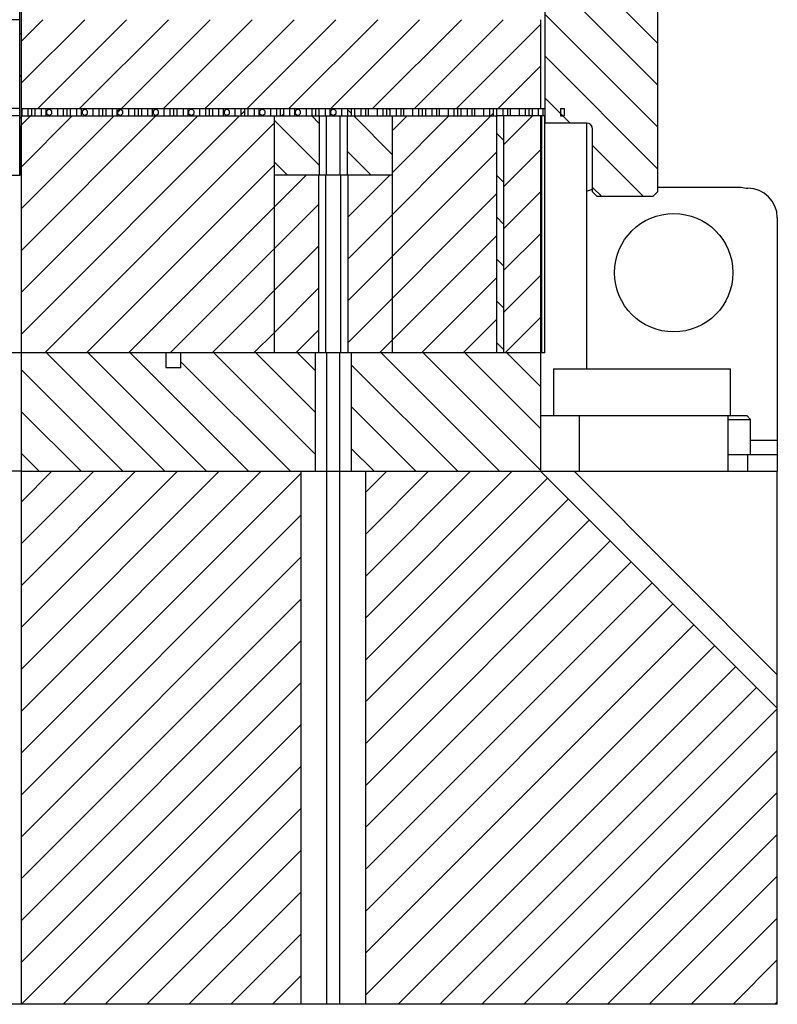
# Model space of a CAD drawing. Header units: inches. Extents: x 1880 to 2363, y -453 to -54.
# Tile 463 of 656: x 1906.98 to 1910.18, y -140.95 to -136.8. Entities that reach past the tile are written whole.
import ezdxf

# ---------------------------------------------------------------- set-up
doc = ezdxf.new("R2010")
doc.units = ezdxf.units.IN
doc.header["$LTSCALE"] = 0.5
doc.header["$MEASUREMENT"] = 0
doc.layers.add('SID-M-F', color=202, linetype='Continuous')
doc.layers.add('SID-M-S', color=105, linetype='Continuous')
pattern_1 = [(45, (1946.33168, -170.196), (-0.08838835, 0.08838835), [])]
pattern_2 = [(135, (1946.33168, -170.196), (-0.08838835, -0.08838835), [])]

msp = doc.modelspace()

# ---------------------------------------------------------------- hatches: boundary and pattern name
at = {"layer": 'SID-M-F'}
h = msp.add_hatch(dxfattribs=at)
h.set_pattern_fill('ANSI31', color=256, style=0)
h.set_pattern_definition(pattern_1)
h.paths.add_polyline_path([(1906.92708, -137.17152), (1906.92708, -137.20302), (1906.97826, -137.20302), (1906.97826, -137.17152)], flags=0)
h = msp.add_hatch(dxfattribs=at)
h.set_pattern_fill('ANSI31', color=256, angle=90, style=0)
h.set_pattern_definition(pattern_2)
h.paths.add_polyline_path([(1907.02767, -137.17152), (1907.02767, -137.20302), (1907.04317, -137.20302), (1907.04317, -137.17152)], flags=0)
h = msp.add_hatch(dxfattribs=at)
h.set_pattern_fill('ANSI31', color=256, style=0)
h.set_pattern_definition(pattern_1)
h.paths.add_polyline_path([(1907.09902, -137.19977), (1907.10631, -137.19977), (1907.11417, -137.19192), (1907.11417, -137.18262), (1907.10631, -137.17477), (1907.09902, -137.17477), (1907.09117, -137.18262), (1907.09117, -137.19192)], flags=0)
h = msp.add_hatch(dxfattribs=at)
h.set_pattern_fill('ANSI31', color=256, angle=90, style=0)
h.set_pattern_definition(pattern_2)
h.paths.add_polyline_path([(1907.17767, -137.20302), (1907.17767, -137.17152), (1907.16217, -137.17152), (1907.16217, -137.20302)], flags=0)
h = msp.add_hatch(dxfattribs=at)
h.set_pattern_fill('ANSI31', color=256, style=0)
h.set_pattern_definition(pattern_1)
h.paths.add_polyline_path([(1907.17767, -137.17152), (1907.17767, -137.20302), (1907.19317, -137.20302), (1907.19317, -137.17152)], flags=0)
h = msp.add_hatch(dxfattribs=at)
h.set_pattern_fill('ANSI31', color=256, style=0)
h.set_pattern_definition(pattern_1)
h.paths.add_polyline_path([(1907.24902, -137.19977), (1907.25631, -137.19977), (1907.26417, -137.19192), (1907.26417, -137.18262), (1907.25631, -137.17477), (1907.24902, -137.17477), (1907.24117, -137.18262), (1907.24117, -137.19192)], flags=0)
h = msp.add_hatch(dxfattribs=at)
h.set_pattern_fill('ANSI31', color=256, style=0)
h.set_pattern_definition(pattern_1)
h.paths.add_polyline_path([(1907.32767, -137.20302), (1907.32767, -137.17152), (1907.31217, -137.17152), (1907.31217, -137.20302)], flags=0)
h = msp.add_hatch(dxfattribs=at)
h.set_pattern_fill('ANSI31', color=256, style=0)
h.set_pattern_definition(pattern_1)
h.paths.add_polyline_path([(1907.47767, -137.17152), (1907.47767, -137.20302), (1907.49317, -137.20302), (1907.49317, -137.17152)], flags=0)
h = msp.add_hatch(dxfattribs=at)
h.set_pattern_fill('ANSI31', color=256, style=0)
h.set_pattern_definition(pattern_1)
h.paths.add_polyline_path([(1907.54902, -137.19977), (1907.55631, -137.19977), (1907.56417, -137.19192), (1907.56417, -137.18262), (1907.55631, -137.17477), (1907.54902, -137.17477), (1907.54117, -137.18262), (1907.54117, -137.19192)], flags=0)
h = msp.add_hatch(dxfattribs=at)
h.set_pattern_fill('ANSI31', color=256, style=0)
h.set_pattern_definition(pattern_1)
h.paths.add_polyline_path([(1907.62767, -137.20302), (1907.62767, -137.17152), (1907.61217, -137.17152), (1907.61217, -137.20302)], flags=0)
h = msp.add_hatch(dxfattribs=at)
h.set_pattern_fill('ANSI31', color=256, angle=90, style=0)
h.set_pattern_definition(pattern_2)
h.paths.add_polyline_path([(1907.62767, -137.17152), (1907.62767, -137.20302), (1907.64317, -137.20302), (1907.64317, -137.17152)], flags=0)
h = msp.add_hatch(dxfattribs=at)
h.set_pattern_fill('ANSI31', color=256, style=0)
h.set_pattern_definition(pattern_1)
h.paths.add_polyline_path([(1907.69902, -137.19977), (1907.70631, -137.19977), (1907.71417, -137.19192), (1907.71417, -137.18262), (1907.70631, -137.17477), (1907.69902, -137.17477), (1907.69117, -137.18262), (1907.69117, -137.19192)], flags=0)
h = msp.add_hatch(dxfattribs=at)
h.set_pattern_fill('ANSI31', color=256, angle=90, style=0)
h.set_pattern_definition(pattern_2)
h.paths.add_polyline_path([(1907.77767, -137.20302), (1907.77767, -137.17152), (1907.76217, -137.17152), (1907.76217, -137.20302)], flags=0)
h = msp.add_hatch(dxfattribs=at)
h.set_pattern_fill('ANSI31', color=256, style=0)
h.set_pattern_definition(pattern_1)
h.paths.add_polyline_path([(1907.77767, -137.17152), (1907.77767, -137.20302), (1907.79317, -137.20302), (1907.79317, -137.17152)], flags=0)
h = msp.add_hatch(dxfattribs=at)
h.set_pattern_fill('ANSI31', color=256, style=0)
h.set_pattern_definition(pattern_1)
h.paths.add_polyline_path([(1907.84902, -137.19977), (1907.85631, -137.19977), (1907.86417, -137.19192), (1907.86417, -137.18262), (1907.85631, -137.17477), (1907.84902, -137.17477), (1907.84117, -137.18262), (1907.84117, -137.19192)], flags=0)
h = msp.add_hatch(dxfattribs=at)
h.set_pattern_fill('ANSI31', color=256, angle=90, style=0)
h.set_pattern_definition(pattern_2)
h.paths.add_polyline_path([(1907.92767, -137.17152), (1907.92767, -137.20302), (1907.94317, -137.20302), (1907.94317, -137.17152)], flags=0)
h = msp.add_hatch(dxfattribs=at)
h.set_pattern_fill('ANSI31', color=256, style=0)
h.set_pattern_definition(pattern_1)
h.paths.add_polyline_path([(1907.99902, -137.19977), (1908.00631, -137.19977), (1908.01417, -137.19192), (1908.01417, -137.18262), (1908.00631, -137.17477), (1907.99902, -137.17477), (1907.99117, -137.18262), (1907.99117, -137.19192)], flags=0)
h = msp.add_hatch(dxfattribs=at)
h.set_pattern_fill('ANSI31', color=256, angle=90, style=0)
h.set_pattern_definition(pattern_2)
h.paths.add_polyline_path([(1908.07767, -137.20302), (1908.07767, -137.17152), (1908.06217, -137.17152), (1908.06217, -137.20302)], flags=0)
h = msp.add_hatch(dxfattribs=at)
h.set_pattern_fill('ANSI31', color=256, style=0)
h.set_pattern_definition(pattern_1)
h.paths.add_polyline_path([(1908.14902, -137.19977), (1908.15631, -137.19977), (1908.16417, -137.19192), (1908.16417, -137.18262), (1908.15631, -137.17477), (1908.14902, -137.17477), (1908.14117, -137.18262), (1908.14117, -137.19192)], flags=0)
h = msp.add_hatch(dxfattribs=at)
h.set_pattern_fill('ANSI31', color=256, style=0)
h.set_pattern_definition(pattern_1)
h.paths.add_polyline_path([(1908.22767, -137.20302), (1908.22767, -137.17152), (1908.21217, -137.17152), (1908.21217, -137.20302)], flags=0)
h = msp.add_hatch(dxfattribs=at)
h.set_pattern_fill('ANSI31', color=256, angle=90, style=0)
h.set_pattern_definition(pattern_2)
h.paths.add_polyline_path([(1908.22767, -137.17152), (1908.22767, -137.20302), (1908.24317, -137.20302), (1908.24317, -137.17152)], flags=0)
h = msp.add_hatch(dxfattribs=at)
h.set_pattern_fill('ANSI31', color=256, style=0)
h.set_pattern_definition(pattern_1)
h.paths.add_polyline_path([(1908.29902, -137.19977), (1908.30631, -137.19977), (1908.31417, -137.19192), (1908.31417, -137.18262), (1908.30631, -137.17477), (1908.29902, -137.17477), (1908.29117, -137.18262), (1908.29117, -137.19192)], flags=0)
h = msp.add_hatch(dxfattribs=at)
h.set_pattern_fill('ANSI31', color=256, style=0)
h.set_pattern_definition(pattern_1)
h.paths.add_polyline_path([(1908.37767, -137.17152), (1908.37767, -137.20302), (1908.39317, -137.20302), (1908.39317, -137.17152)], flags=0)
h = msp.add_hatch(dxfattribs=at)
h.set_pattern_fill('ANSI31', color=256, style=0)
h.set_pattern_definition(pattern_1)
h.paths.add_polyline_path([(1908.52767, -137.20302), (1908.52767, -137.17152), (1908.51217, -137.17152), (1908.51217, -137.20302)], flags=0)
h = msp.add_hatch(dxfattribs=at)
h.set_pattern_fill('ANSI31', color=256, angle=90, style=0)
h.set_pattern_definition(pattern_2)
h.paths.add_polyline_path([(1908.67767, -137.20302), (1908.67767, -137.17152), (1908.66217, -137.17152), (1908.66217, -137.20302)], flags=0)
h = msp.add_hatch(dxfattribs=at)
h.set_pattern_fill('ANSI31', color=256, angle=90, style=0)
h.set_pattern_definition(pattern_2)
h.paths.add_polyline_path([(1908.67767, -137.17152), (1908.67767, -137.20302), (1908.69317, -137.20302), (1908.69317, -137.17152)], flags=0)
h = msp.add_hatch(dxfattribs=at)
h.set_pattern_fill('ANSI31', color=256, angle=90, style=0)
h.set_pattern_definition(pattern_2)
h.paths.add_polyline_path([(1908.82767, -137.20302), (1908.82767, -137.17152), (1908.81217, -137.17152), (1908.81217, -137.20302)], flags=0)
h = msp.add_hatch(dxfattribs=at)
h.set_pattern_fill('ANSI31', color=256, style=0)
h.set_pattern_definition(pattern_1)
h.paths.add_polyline_path([(1908.82767, -137.17152), (1908.82767, -137.20302), (1908.84317, -137.20302), (1908.84317, -137.17152)], flags=0)
h = msp.add_hatch(dxfattribs=at)
h.set_pattern_fill('ANSI31', color=256, angle=90, style=0)
h.set_pattern_definition(pattern_2)
h.paths.add_polyline_path([(1908.97767, -137.17152), (1908.97767, -137.20302), (1908.99317, -137.20302), (1908.99317, -137.17152)], flags=0)
h = msp.add_hatch(dxfattribs=at)
h.set_pattern_fill('ANSI31', color=256, angle=90, style=0)
h.set_pattern_definition(pattern_2)
h.paths.add_polyline_path([(1909.12767, -137.20302), (1909.12767, -137.17152), (1909.11217, -137.17152), (1909.11217, -137.20302)], flags=0)
h = msp.add_hatch(dxfattribs=at)
h.set_pattern_fill('ANSI31', color=256, angle=90, style=0)
h.set_pattern_definition(pattern_2)
h.paths.add_polyline_path([(1909.12767, -137.17152), (1909.12767, -137.20302), (1909.14317, -137.20302), (1909.14317, -137.17152)], flags=0)

# ---------------------------------------------------------------- linework, layer by layer
at = {"layer": 'SID-M-F', "linetype": 'Continuous'}
for p, q in [((1909.67234, -136.89542), (1909.19734, -136.42042)), ((1909.67234, -137.07219), (1909.19734, -136.59719)), ((1909.67234, -137.24897), (1909.19734, -136.77397)), ((1906.98435, -136.88811), (1907.07594, -136.79652)), ((1906.98435, -137.06489), (1907.25272, -136.79652)), ((1907.0545, -137.17152), (1907.4295, -136.79652)), ((1907.23127, -137.17152), (1907.60627, -136.79652)), ((1907.40805, -137.17152), (1907.78305, -136.79652)), ((1907.58483, -137.17152), (1907.95983, -136.79652)), ((1907.7616, -137.17152), (1908.1366, -136.79652)), ((1907.93838, -137.17152), (1908.31338, -136.79652)), ((1908.11516, -137.17152), (1908.49016, -136.79652)), ((1908.29193, -137.17152), (1908.66693, -136.79652)), ((1908.46871, -137.17152), (1908.84371, -136.79652)), ((1908.64549, -137.17152), (1909.02049, -136.79652)), ((1908.82226, -137.17152), (1909.17767, -136.81612)), ((1906.98435, -136.85908), (1906.97826, -136.85299)), ((1909.67234, -137.42575), (1909.19734, -136.95075)), ((1908.99904, -137.17152), (1909.17767, -136.9929)), ((1906.98435, -137.03586), (1906.97826, -137.02976)), ((1909.30283, -137.23302), (1909.19734, -137.12752)), ((1906.98435, -137.24167), (1907.02767, -137.19835)), ((1906.98435, -137.41844), (1907.19978, -137.20302)), ((1906.98435, -137.59522), (1907.37655, -137.20302)), ((1906.98435, -137.772), (1907.55333, -137.20302)), ((1906.98435, -137.94877), (1907.73011, -137.20302)), ((1906.98435, -138.12555), (1907.90688, -137.20302)), ((1907.32829, -137.20302), (1907.32767, -137.2024)), ((1907.39117, -137.18841), (1907.4048, -137.17477)), ((1907.47767, -137.17562), (1907.47357, -137.17152)), ((1907.91217, -137.19774), (1907.92767, -137.18224)), ((1908.08366, -137.20302), (1908.09317, -137.19351)), ((1908.24345, -137.2343), (1908.21217, -137.20302)), ((1908.37767, -137.19174), (1908.36217, -137.17624)), ((1908.36471, -137.80585), (1908.97767, -137.1929)), ((1908.55267, -137.36674), (1908.38895, -137.20302)), ((1908.54317, -137.18046), (1908.53423, -137.17152)), ((1908.55267, -137.26434), (1908.61399, -137.20302)), ((1908.55267, -137.44112), (1908.79077, -137.20302)), ((1909.02327, -137.32407), (1909.14432, -137.20302)), ((1906.98435, -137.21264), (1906.97826, -137.20654)), ((1907.08366, -138.20302), (1908.05267, -137.23401)), ((1908.24345, -137.41108), (1908.05267, -137.22029)), ((1909.02327, -137.30701), (1908.99207, -137.27581)), ((1909.61283, -137.54302), (1909.39734, -137.32752)), ((1908.46217, -137.45302), (1908.36188, -137.35273)), ((1908.36471, -137.98263), (1908.99207, -137.35527)), ((1909.02327, -137.50085), (1909.17767, -137.34645)), ((1907.26044, -138.20302), (1908.05267, -137.41079)), ((1908.10862, -137.45302), (1908.05267, -137.39707)), ((1907.43721, -138.20302), (1908.18721, -137.45302)), ((1908.36471, -137.62908), (1908.54077, -137.45302)), ((1909.02327, -137.48378), (1908.99207, -137.45258)), ((1908.36471, -138.15941), (1908.99207, -137.53205)), ((1909.02327, -137.67763), (1909.17767, -137.52323)), ((1909.43606, -137.54302), (1909.39734, -137.5043)), ((1908.05267, -137.76434), (1908.24062, -137.57639)), ((1909.02327, -137.66056), (1908.99207, -137.62936)), ((1909.02327, -137.8544), (1909.17767, -137.7)), ((1908.49787, -138.20302), (1908.99207, -137.70883)), ((1907.61399, -138.20302), (1908.05267, -137.76434)), ((1907.79077, -138.20302), (1908.24062, -137.75316)), ((1909.02327, -137.83734), (1908.99207, -137.80614)), ((1908.67465, -138.20302), (1908.99207, -137.8856)), ((1909.02327, -138.03118), (1909.17767, -137.87678)), ((1908.05267, -138.1179), (1908.24062, -137.92994)), ((1909.02327, -138.01411), (1908.99207, -137.98291)), ((1908.85143, -138.20302), (1908.99207, -138.06238)), ((1909.02821, -138.20302), (1909.17767, -138.05356)), ((1907.96754, -138.20302), (1908.05267, -138.1179)), ((1908.14432, -138.20302), (1908.24062, -138.10672)), ((1909.02327, -138.19089), (1908.99207, -138.15969)), ((1907.59085, -138.70302), (1907.09085, -138.20302)), ((1907.76763, -138.70302), (1907.26763, -138.20302)), ((1907.94441, -138.70302), (1907.44441, -138.20302)), ((1908.22562, -138.63068), (1907.79796, -138.20302)), ((1908.22562, -138.45391), (1907.97474, -138.20302)), ((1908.22562, -138.27713), (1908.15151, -138.20302)), ((1909.00507, -138.70302), (1908.50507, -138.20302)), ((1909.17767, -138.69884), (1908.68184, -138.20302)), ((1909.17767, -138.52207), (1908.85862, -138.20302)), ((1909.17767, -138.34529), (1909.0354, -138.20302)), ((1908.12118, -138.70302), (1907.65892, -138.24075)), ((1907.41408, -138.70302), (1906.98435, -138.2733)), ((1908.82829, -138.70302), (1908.37971, -138.25444)), ((1907.2373, -138.70302), (1906.98435, -138.45007)), ((1908.65151, -138.70302), (1908.37971, -138.43122)), ((1908.47474, -138.70302), (1908.37971, -138.60799)), ((1907.06052, -138.70302), (1906.98435, -138.62685)), ((1906.98435, -138.83266), (1907.11399, -138.70302)), ((1906.98435, -139.00943), (1907.29077, -138.70302)), ((1906.98435, -139.18621), (1907.46754, -138.70302)), ((1906.98435, -139.36299), (1907.64432, -138.70302)), ((1906.98435, -139.53977), (1907.8211, -138.70302)), ((1906.98435, -139.71654), (1907.99787, -138.70302)), ((1906.98435, -139.89332), (1908.16562, -138.71205)), ((1908.43971, -138.79151), (1908.52821, -138.70302)), ((1908.43971, -138.96829), (1908.70498, -138.70302)), ((1908.43971, -139.14507), (1908.88176, -138.70302)), ((1908.43971, -139.32184), (1909.05854, -138.70302)), ((1908.43971, -139.49862), (1909.20649, -138.73184)), ((1908.43971, -139.6754), (1909.29488, -138.82023)), ((1906.98435, -140.0701), (1908.16562, -138.88882)), ((1908.43971, -139.85218), (1909.38327, -138.90862)), ((1908.43971, -140.02895), (1909.47165, -138.99701)), ((1906.98435, -140.24687), (1908.16562, -139.0656)), ((1908.43971, -140.20573), (1909.56004, -139.08539)), ((1908.43971, -140.38251), (1909.64843, -139.17378)), ((1906.98435, -140.42365), (1908.16562, -139.24238)), ((1908.43971, -140.55928), (1909.73682, -139.26217)), ((1908.43971, -140.73606), (1909.82521, -139.35056)), ((1906.98435, -140.60043), (1908.16562, -139.41915)), ((1908.43971, -140.91284), (1909.9136, -139.43895)), ((1908.5763, -140.95302), (1910.00198, -139.52734)), ((1906.98435, -140.7772), (1908.16562, -139.59593)), ((1908.75308, -140.95302), (1910.09037, -139.61572)), ((1908.92986, -140.95302), (1910.17767, -139.70521)), ((1906.98531, -140.95302), (1908.16562, -139.77271)), ((1909.10663, -140.95302), (1910.17767, -139.88198)), ((1907.16209, -140.95302), (1908.16562, -139.94948)), ((1909.28341, -140.95302), (1910.17767, -140.05876)), ((1907.33887, -140.95302), (1908.16562, -140.12626)), ((1909.46019, -140.95302), (1910.17767, -140.23554)), ((1907.51564, -140.95302), (1908.16562, -140.30304)), ((1909.63696, -140.95302), (1910.17767, -140.41231)), ((1907.69242, -140.95302), (1908.16562, -140.47981)), ((1909.81374, -140.95302), (1910.17767, -140.58909)), ((1907.8692, -140.95302), (1908.16562, -140.65659)), ((1909.99052, -140.95302), (1910.17767, -140.76587)), ((1908.04597, -140.95302), (1908.16562, -140.83337)), ((1910.16729, -140.95302), (1910.17767, -140.94264))]:
    msp.add_line(p, q, dxfattribs=at)
at = {"layer": 'SID-M-S'}
for p, q in [((1906.97826, -137.24802), (1906.97826, -135.16802)), ((1906.98435, -135.16802), (1906.98435, -140.95302)), ((1909.19734, -137.23302), (1909.19734, -135.16802)), ((1909.67234, -135.16802), (1909.67234, -137.52302)), ((1906.97826, -136.79652), (1906.92667, -136.79652)), ((1909.17767, -136.79652), (1909.17767, -137.17152)), ((1906.97826, -137.20302), (1905.05767, -137.20302)), ((1906.97826, -137.17152), (1906.92667, -137.17152)), ((1906.97819, -137.45302), (1906.97819, -137.20302)), ((1906.98435, -137.17152), (1909.19734, -137.17152)), ((1906.98435, -137.20302), (1908.99317, -137.20302)), ((1906.98717, -137.17152), (1906.98717, -137.20302)), ((1907.01217, -137.17152), (1907.01217, -137.20302)), ((1907.02767, -137.17152), (1907.02767, -137.20302)), ((1907.04317, -137.20302), (1907.04317, -137.17152)), ((1907.06817, -137.17152), (1907.06817, -137.20302)), ((1907.08937, -137.20302), (1907.08937, -137.17152)), ((1907.09902, -137.17477), (1907.09117, -137.18262)), ((1907.09117, -137.18262), (1907.09117, -137.19192)), ((1907.09117, -137.19192), (1907.09902, -137.19977)), ((1907.09902, -137.17477), (1907.10631, -137.17477)), ((1907.09902, -137.19977), (1907.10631, -137.19977)), ((1907.09917, -137.17152), (1907.09917, -137.17477)), ((1907.09917, -137.19977), (1907.09917, -137.20302)), ((1907.11417, -137.18262), (1907.10631, -137.17477)), ((1907.10631, -137.19977), (1907.11417, -137.19192)), ((1907.11417, -137.19192), (1907.11417, -137.18262)), ((1907.13717, -137.17152), (1907.13717, -137.20302)), ((1907.16217, -137.17152), (1907.16217, -137.20302)), ((1907.17767, -137.17152), (1907.17767, -137.20302)), ((1907.19317, -137.20302), (1907.19317, -137.17152)), ((1907.21817, -137.17152), (1907.21817, -137.20302)), ((1907.23937, -137.20302), (1907.23937, -137.17152)), ((1907.24902, -137.17477), (1907.24117, -137.18262)), ((1907.24117, -137.18262), (1907.24117, -137.19192)), ((1907.24117, -137.19192), (1907.24902, -137.19977)), ((1907.24902, -137.17477), (1907.25631, -137.17477)), ((1907.24902, -137.19977), (1907.25631, -137.19977)), ((1907.24917, -137.17152), (1907.24917, -137.17477)), ((1907.24917, -137.19977), (1907.24917, -137.20302)), ((1907.26417, -137.18262), (1907.25631, -137.17477)), ((1907.25631, -137.19977), (1907.26417, -137.19192)), ((1907.26417, -137.19192), (1907.26417, -137.18262)), ((1907.28717, -137.17152), (1907.28717, -137.20302)), ((1907.31217, -137.17152), (1907.31217, -137.20302)), ((1907.32767, -137.17152), (1907.32767, -137.20302)), ((1907.34317, -137.20302), (1907.34317, -137.17152)), ((1907.36817, -137.17152), (1907.36817, -137.20302)), ((1907.38937, -137.20302), (1907.38937, -137.17152)), ((1907.39902, -137.17477), (1907.39117, -137.18262)), ((1907.39117, -137.18262), (1907.39117, -137.19192)), ((1907.39117, -137.19192), (1907.39902, -137.19977)), ((1907.39902, -137.17477), (1907.40631, -137.17477)), ((1907.39902, -137.19977), (1907.40631, -137.19977)), ((1907.39917, -137.17152), (1907.39917, -137.17477)), ((1907.39917, -137.19977), (1907.39917, -137.20302)), ((1907.41417, -137.18262), (1907.40631, -137.17477)), ((1907.40631, -137.19977), (1907.41417, -137.19192)), ((1907.41417, -137.19192), (1907.41417, -137.18262)), ((1907.43717, -137.17152), (1907.43717, -137.20302)), ((1907.46217, -137.17152), (1907.46217, -137.20302)), ((1907.47767, -137.17152), (1907.47767, -137.20302)), ((1907.49317, -137.20302), (1907.49317, -137.17152)), ((1907.51817, -137.17152), (1907.51817, -137.20302)), ((1907.53937, -137.20302), (1907.53937, -137.17152)), ((1907.54902, -137.17477), (1907.54117, -137.18262)), ((1907.54117, -137.18262), (1907.54117, -137.19192)), ((1907.54117, -137.19192), (1907.54902, -137.19977)), ((1907.54902, -137.17477), (1907.55631, -137.17477)), ((1907.54902, -137.19977), (1907.55631, -137.19977)), ((1907.54917, -137.17152), (1907.54917, -137.17477)), ((1907.54917, -137.19977), (1907.54917, -137.20302)), ((1907.56417, -137.18262), (1907.55631, -137.17477)), ((1907.55631, -137.19977), (1907.56417, -137.19192)), ((1907.56417, -137.19192), (1907.56417, -137.18262)), ((1907.58717, -137.17152), (1907.58717, -137.20302)), ((1907.61217, -137.17152), (1907.61217, -137.20302)), ((1907.62767, -137.17152), (1907.62767, -137.20302)), ((1907.64317, -137.20302), (1907.64317, -137.17152)), ((1907.66817, -137.17152), (1907.66817, -137.20302)), ((1907.68937, -137.20302), (1907.68937, -137.17152)), ((1907.69902, -137.17477), (1907.69117, -137.18262)), ((1907.69117, -137.18262), (1907.69117, -137.19192)), ((1907.69117, -137.19192), (1907.69902, -137.19977)), ((1907.69902, -137.17477), (1907.70631, -137.17477)), ((1907.69902, -137.19977), (1907.70631, -137.19977)), ((1907.69917, -137.17152), (1907.69917, -137.17477)), ((1907.69917, -137.19977), (1907.69917, -137.20302)), ((1907.71417, -137.18262), (1907.70631, -137.17477)), ((1907.70631, -137.19977), (1907.71417, -137.19192)), ((1907.71417, -137.19192), (1907.71417, -137.18262)), ((1907.73717, -137.17152), (1907.73717, -137.20302)), ((1907.76217, -137.17152), (1907.76217, -137.20302)), ((1907.77767, -137.17152), (1907.77767, -137.20302)), ((1907.79317, -137.20302), (1907.79317, -137.17152)), ((1907.81817, -137.17152), (1907.81817, -137.20302)), ((1907.83937, -137.20302), (1907.83937, -137.17152)), ((1907.84902, -137.17477), (1907.84117, -137.18262)), ((1907.84117, -137.18262), (1907.84117, -137.19192)), ((1907.84117, -137.19192), (1907.84902, -137.19977)), ((1907.84902, -137.17477), (1907.85631, -137.17477)), ((1907.84902, -137.19977), (1907.85631, -137.19977)), ((1907.84917, -137.17152), (1907.84917, -137.17477)), ((1907.84917, -137.19977), (1907.84917, -137.20302)), ((1907.86417, -137.18262), (1907.85631, -137.17477)), ((1907.85631, -137.19977), (1907.86417, -137.19192)), ((1907.86417, -137.19192), (1907.86417, -137.18262)), ((1907.88717, -137.17152), (1907.88717, -137.20302)), ((1907.91217, -137.17152), (1907.91217, -137.20302)), ((1907.92767, -137.17152), (1907.92767, -137.20302)), ((1907.94317, -137.20302), (1907.94317, -137.17152)), ((1907.96817, -137.17152), (1907.96817, -137.20302)), ((1907.98937, -137.20302), (1907.98937, -137.17152)), ((1907.99902, -137.17477), (1907.99117, -137.18262)), ((1907.99117, -137.18262), (1907.99117, -137.19192)), ((1907.99117, -137.19192), (1907.99902, -137.19977)), ((1907.99902, -137.17477), (1908.00631, -137.17477)), ((1907.99902, -137.19977), (1908.00631, -137.19977)), ((1907.99917, -137.17152), (1907.99917, -137.17477)), ((1907.99917, -137.19977), (1907.99917, -137.20302)), ((1908.01417, -137.18262), (1908.00631, -137.17477)), ((1908.00631, -137.19977), (1908.01417, -137.19192)), ((1908.01417, -137.19192), (1908.01417, -137.18262)), ((1908.03717, -137.17152), (1908.03717, -137.20302)), ((1908.05267, -137.20302), (1908.05267, -138.20302)), ((1908.06217, -137.17152), (1908.06217, -137.20302)), ((1908.07767, -137.17152), (1908.07767, -137.20302)), ((1908.09317, -137.20302), (1908.09317, -137.17152)), ((1908.11817, -137.17152), (1908.11817, -137.20302)), ((1908.13937, -137.20302), (1908.13937, -137.17152)), ((1908.14902, -137.17477), (1908.14117, -137.18262)), ((1908.14117, -137.18262), (1908.14117, -137.19192)), ((1908.14117, -137.19192), (1908.14902, -137.19977)), ((1908.14902, -137.17477), (1908.15631, -137.17477)), ((1908.14902, -137.19977), (1908.15631, -137.19977)), ((1908.14917, -137.17152), (1908.14917, -137.17477)), ((1908.14917, -137.19977), (1908.14917, -137.20302)), ((1908.16417, -137.18262), (1908.15631, -137.17477)), ((1908.15631, -137.19977), (1908.16417, -137.19192)), ((1908.16417, -137.19192), (1908.16417, -137.18262)), ((1908.18717, -137.17152), (1908.18717, -137.20302)), ((1908.21217, -137.17152), (1908.21217, -137.20302)), ((1908.22767, -137.17152), (1908.22767, -137.20302)), ((1908.24317, -137.20302), (1908.24317, -137.17152)), ((1908.24345, -137.20302), (1908.24345, -137.45302)), ((1908.26817, -137.17152), (1908.26817, -137.20302)), ((1908.27345, -137.45302), (1908.27345, -137.20302)), ((1908.28937, -137.20302), (1908.28937, -137.17152)), ((1908.29902, -137.17477), (1908.29117, -137.18262)), ((1908.29117, -137.18262), (1908.29117, -137.19192)), ((1908.29117, -137.19192), (1908.29902, -137.19977)), ((1908.29902, -137.17477), (1908.30631, -137.17477)), ((1908.29902, -137.19977), (1908.30631, -137.19977)), ((1908.29917, -137.17152), (1908.29917, -137.17477)), ((1908.29917, -137.19977), (1908.29917, -137.20302)), ((1908.31417, -137.18262), (1908.30631, -137.17477)), ((1908.30631, -137.19977), (1908.31417, -137.19192)), ((1908.31417, -137.19192), (1908.31417, -137.18262)), ((1908.33188, -137.45302), (1908.33188, -137.20302)), ((1908.33717, -137.17152), (1908.33717, -137.20302)), ((1908.36188, -137.45302), (1908.36188, -137.20302)), ((1908.36217, -137.17152), (1908.36217, -137.20302)), ((1908.37767, -137.17152), (1908.37767, -137.20302)), ((1908.39317, -137.20302), (1908.39317, -137.17152)), ((1908.41817, -137.17152), (1908.41817, -137.20302)), ((1908.43937, -137.20302), (1908.43937, -137.17152)), ((1908.44917, -137.17152), (1908.44917, -137.20302)), ((1908.48717, -137.17152), (1908.48717, -137.20302)), ((1908.51217, -137.17152), (1908.51217, -137.20302)), ((1908.52767, -137.17152), (1908.52767, -137.20302)), ((1908.54317, -137.20302), (1908.54317, -137.17152)), ((1908.55267, -138.20302), (1908.55267, -137.20302)), ((1908.56817, -137.17152), (1908.56817, -137.20302)), ((1908.58937, -137.20302), (1908.58937, -137.17152)), ((1908.59917, -137.17152), (1908.59917, -137.20302)), ((1908.63717, -137.17152), (1908.63717, -137.20302)), ((1908.66217, -137.17152), (1908.66217, -137.20302)), ((1908.67767, -137.17152), (1908.67767, -137.20302)), ((1908.69317, -137.20302), (1908.69317, -137.17152)), ((1908.71817, -137.17152), (1908.71817, -137.20302)), ((1908.73937, -137.20302), (1908.73937, -137.17152)), ((1908.74917, -137.17152), (1908.74917, -137.20302)), ((1908.78717, -137.17152), (1908.78717, -137.20302)), ((1908.81217, -137.17152), (1908.81217, -137.20302)), ((1908.82767, -137.17152), (1908.82767, -137.20302)), ((1908.84317, -137.20302), (1908.84317, -137.17152)), ((1908.86817, -137.17152), (1908.86817, -137.20302)), ((1908.88937, -137.20302), (1908.88937, -137.17152)), ((1908.89917, -137.17152), (1908.89917, -137.20302)), ((1908.93717, -137.17152), (1908.93717, -137.20302)), ((1908.96217, -137.17152), (1908.96217, -137.20302)), ((1908.97767, -137.17152), (1908.97767, -137.20302)), ((1909.19734, -137.20302), (1908.99207, -137.20302)), ((1908.99207, -137.20302), (1908.99207, -138.20302)), ((1908.99317, -137.20302), (1908.99317, -137.17152)), ((1909.01817, -137.17152), (1909.01817, -137.20302)), ((1909.02327, -138.20302), (1909.02327, -137.20302)), ((1909.03937, -137.20302), (1909.03937, -137.17152)), ((1909.04917, -137.17152), (1909.04917, -137.20302)), ((1909.08717, -137.17152), (1909.08717, -137.20302)), ((1909.11217, -137.17152), (1909.11217, -137.20302)), ((1909.12767, -137.17152), (1909.12767, -137.20302)), ((1909.14317, -137.20302), (1909.14317, -137.17152)), ((1909.16817, -137.17152), (1909.16817, -137.20302)), ((1909.17767, -137.20302), (1909.17767, -138.70302)), ((1909.18267, -138.20302), (1909.18267, -137.20302)), ((1909.18937, -137.20302), (1909.18937, -137.17152)), ((1909.19517, -138.20302), (1909.19517, -137.20302)), ((1909.26217, -137.17152), (1909.26217, -137.20302)), ((1909.26217, -137.17152), (1909.27767, -137.17152)), ((1909.26217, -137.20302), (1909.27767, -137.20302)), ((1909.27767, -137.17152), (1909.27767, -137.20302)), ((1909.37234, -137.23302), (1909.19734, -137.23302)), ((1909.37255, -138.26995), (1909.37255, -137.23302)), ((1906.98435, -137.24802), (1906.97826, -137.24802)), ((1906.98002, -137.45302), (1906.98002, -137.24802)), ((1909.39734, -137.52302), (1909.39734, -137.25802)), ((1906.83787, -137.45302), (1906.97819, -137.45302)), ((1906.98435, -137.45302), (1906.97819, -137.45302)), ((1908.55267, -137.45302), (1908.05267, -137.45302)), ((1908.24062, -137.45302), (1908.24062, -138.20302)), ((1908.27062, -138.20302), (1908.27062, -137.45302)), ((1908.33471, -138.20302), (1908.33471, -137.45302)), ((1908.36471, -138.20302), (1908.36471, -137.45302)), ((1909.37255, -137.52083), (1909.37983, -137.51753)), ((1909.37983, -137.51753), (1909.39734, -137.51175)), ((1909.39734, -137.52302), (1909.41734, -137.54302)), ((1909.65234, -137.54302), (1909.67234, -137.52302)), ((1909.67234, -137.50302), (1910.02574, -137.50302)), ((1909.65234, -137.54302), (1909.41734, -137.54302)), ((1910.17767, -137.63302), (1910.17767, -138.70302)), ((1908.33471, -138.20302), (1903.65267, -138.20302)), ((1907.59477, -138.20302), (1907.59477, -138.26552)), ((1907.59642, -138.26552), (1907.59642, -138.20302)), ((1907.65892, -138.26552), (1907.65892, -138.20302)), ((1908.22562, -138.20302), (1908.22562, -138.70302)), ((1908.27562, -140.95302), (1908.27562, -138.20302)), ((1908.32971, -140.95302), (1908.32971, -138.20302)), ((1909.19517, -138.20302), (1908.33471, -138.20302)), ((1908.37971, -138.70302), (1908.37971, -138.20302)), ((1907.65892, -138.26552), (1907.59477, -138.26552)), ((1909.23253, -138.26995), (1909.23253, -138.4668)), ((1909.23253, -138.26995), (1909.98056, -138.26995)), ((1909.98056, -138.4668), (1909.98056, -138.26995)), ((1909.1757, -138.4668), (1909.98056, -138.4668)), ((1909.34014, -138.4668), (1909.34014, -138.70302)), ((1909.97006, -138.70302), (1909.97006, -138.4668)), ((1909.97006, -138.48442), (1910.06467, -138.48442)), ((1909.97026, -138.46802), (1910.04827, -138.46802)), ((1910.06467, -138.48442), (1910.04827, -138.46802)), ((1910.06467, -138.63202), (1910.06467, -138.48442)), ((1910.06467, -138.57202), (1910.17767, -138.57202)), ((1909.97006, -138.63202), (1910.17767, -138.63202)), ((1910.05267, -138.70302), (1910.05267, -138.63202)), ((1906.98435, -138.70302), (1903.46817, -138.70302)), ((1906.98435, -138.70302), (1909.17767, -138.70302)), ((1908.16562, -138.70302), (1908.16562, -140.95302)), ((1908.43971, -140.95302), (1908.43971, -138.70302)), ((1909.17767, -138.70302), (1910.17767, -139.70302)), ((1909.17767, -138.70302), (1910.17767, -138.70302)), ((1909.31909, -138.70302), (1910.17767, -139.5616)), ((1910.17767, -140.95302), (1910.17767, -138.70302)), ((1908.16562, -140.95302), (1899.87208, -140.95302)), ((1910.17767, -140.95302), (1908.16562, -140.95302))]:
    msp.add_line(p, q, dxfattribs=at)
msp.add_circle((1909.74017, -137.86452), 0.25, dxfattribs=at)
for centre, radius, start, end in [((1909.37234, -137.25802), 0.025, 0, 90), ((1910.05267, -137.43302), 0.075, 248.96053, 270), ((1910.05267, -137.63302), 0.125, 0, 90)]:
    msp.add_arc(centre, radius, start, end, dxfattribs=at)

doc.saveas('drawing.dxf')
